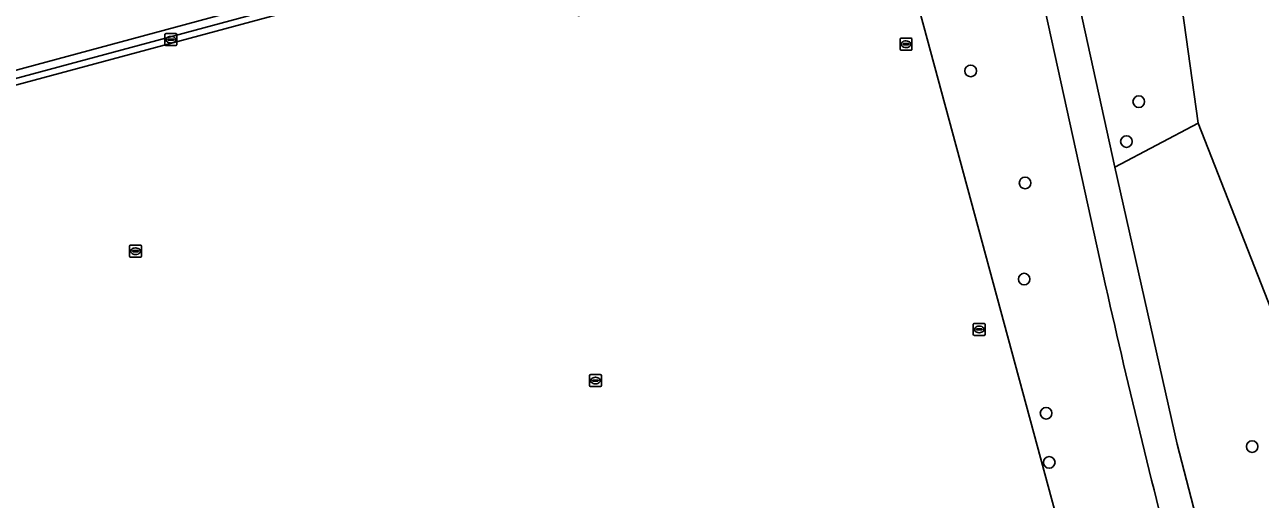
# Model space of a CAD drawing. Extents: x 159053 to 160042, y 380449 to 381423.
# Drawn here: x 159623.2 to 159727.1, y 380758.1 to 380798.1 of the extents above; entities that cross this region are included whole.
import ezdxf

# ---------------------------------------------------------------- set-up
doc = ezdxf.new("R2010")
doc.units = 0
for name, color, linetype in [('IMGEO_Boom', 7, 'Continuous'), ('IMGEO_Groenvoorziening', 7, 'Continuous'), ('IMGEO_Hek', 7, 'Continuous'), ('IMGEO_Kolk', 7, 'Continuous'), ('IMGEO_Rijbaan_lokaal_open', 7, 'Continuous'), ('IMGEO_Voetpad_open', 7, 'Continuous'), ('IMGEO_Waterleidingput', 7, 'Continuous')]:
    doc.layers.add(name, color=color, linetype=linetype)

msp = doc.modelspace()

# ---------------------------------------------------------------- linework, layer by layer
at = {"layer": 'IMGEO_Boom'}
for centre in [(159702.77, 380794.23), (159716.92, 380791.64), (159715.88, 380788.28), (159707.35, 380784.79), (159707.27, 380776.69), (159709.12, 380765.39), (159726.46, 380762.58), (159709.38, 380761.25)]:
    msp.add_circle(centre, 0.489, dxfattribs=at)
at = {"layer": 'IMGEO_Groenvoorziening'}
for points in [[(159714.15, 380776.05), (159705.25, 380816.62), (159704.9, 380818.23), (159704.18, 380819), (159690.17, 380816.79), (159681.18, 380815.07), (159670.34, 380813.3), (159605.88, 380800.01), (159537.96, 380785.23), (159507.4, 380778.81), (159508.42, 380774.75), (159508.53, 380774.71), (159511.39, 380775.51), (159550.8, 380786.28), (159553.65, 380775.71), (159557.04, 380776.62), (159694.56, 380813.8)], [(159694.56, 380813.8), (159694.89, 380812.6), (159694.95, 380812.37), (159696.61, 380806.2), (159711.78, 380750), (159722.81, 380708.72), (159733.35, 380707.59), (159724.64, 380735.32), (159720.5, 380750)], [(159737.5, 380750), (159721.91, 380789.83), (159714.9, 380786.11), (159720.15, 380762.78), (159723.46, 380750), (159725.56, 380742.51), (159732.32, 380743.85), (159740.72, 380719.7), (159746.06, 380717.92), (159746.51, 380712.16), (159745.36, 380703.97), (159740.44, 380695.26), (159744.65, 380683.6), (159778.57, 380707.91)]]:
    msp.add_lwpolyline(points, dxfattribs=at)
for points in [[(159788.36, 380758.92), (159782.06, 380779.07), (159772.16, 380815.37), (159725.39, 380805.3), (159720.41, 380800.73), (159721.91, 380789.83), (159737.5, 380750), (159741.14, 380736), (159743.04, 380727.86), (159744.48, 380722.85), (159745.8, 380719.39), (159793.26, 380734.1), (159791.57, 380746.59), (159791.07, 380750.26)], [(159696.61, 380806.2), (159669.74, 380798.88), (159669.31, 380800.53), (159668.88, 380802.12), (159668.35, 380804.12), (159668.02, 380805.36), (159558.38, 380775.78), (159562.55, 380760.98), (159562.05, 380760.83), (159557.7, 380776.16), (159694.48, 380813.06), (159694.64, 380812.54), (159694.89, 380812.6), (159694.56, 380813.8), (159557.04, 380776.62), (159558.88, 380767.04), (159562.9, 380751.67), (159564.46, 380752.09), (159585.77, 380672.06), (159585.89, 380671.61), (159601.68, 380675.89), (159615.86, 380679.73), (159722.81, 380708.72), (159711.78, 380750)], [(159721.91, 380789.83), (159720.41, 380800.73), (159725.39, 380805.3), (159715.77, 380814.28), (159709.45, 380810.99), (159714.9, 380786.11)]]:
    msp.add_lwpolyline(points, close=True, dxfattribs=at)
msp.add_arc((160375.22, 380923.31), 677.27, 192.55797, 194.82618, dxfattribs=at)
at = {"layer": 'IMGEO_Hek'}
for points in [[(159557.04, 380776.62), (159694.56, 380813.8)], [(159694.56, 380813.8), (159694.89, 380812.6), (159696.61, 380806.2), (159711.78, 380750), (159722.81, 380708.72)]]:
    msp.add_lwpolyline(points, dxfattribs=at)
at = {"layer": 'IMGEO_Kolk'}
for p, q in [((159634.96, 380796.44), (159634.96, 380797.29)), ((159635.03, 380797.37), (159635.89, 380797.37)), ((159635.22, 380796.86), (159635.22, 380796.87)), ((159635.26, 380796.91), (159635.66, 380796.91)), ((159635.66, 380796.82), (159635.26, 380796.82)), ((159635.45, 380797.14), (159635.47, 380797.14)), ((159635.7, 380796.87), (159635.7, 380796.86)), ((159635.96, 380797.29), (159635.96, 380796.44)), ((159635.89, 380796.36), (159635.03, 380796.36)), ((159635.47, 380796.59), (159635.44, 380796.59))]:
    msp.add_line(p, q, dxfattribs=at)
for points in [[(159634.96, 380796.44), (159634.96, 380797.29)], [(159635.03, 380797.37), (159635.89, 380797.37)], [(159635.96, 380797.29), (159635.96, 380796.44)], [(159635.89, 380796.36), (159635.03, 380796.36)]]:
    msp.add_lwpolyline(points, dxfattribs=at)
for centre, radius, start, end in [((159635.04, 380797.29), 0.0765, 91.552, 178.448), ((159635.04, 380797.29), 0.0765, 91.552, 178.448), ((159635.26, 380796.87), 0.0403, 85.8775, 175.7526), ((159635.25, 380796.86), 0.0366, 178.938, 274.7102), ((159635.66, 380796.87), 0.0386, 1.7309, 96.639), ((159635.66, 380796.86), 0.043, 264.8664, 352.4533), ((159635.88, 380797.29), 0.0765, 1.552, 88.448), ((159635.88, 380797.29), 0.0765, 1.552, 88.448), ((159635.04, 380796.44), 0.0765, 181.552, 268.448), ((159635.04, 380796.44), 0.0765, 181.552, 268.448), ((159635.88, 380796.44), 0.0765, 271.552, 358.448), ((159635.88, 380796.44), 0.0765, 271.552, 358.448)]:
    msp.add_arc(centre, radius, start, end, dxfattribs=at)
for centre, major_axis, ratio, start_param, end_param in [((159635.45, 380796.86), (-0.387, 0.002), 0.722429, 4.712389, 7.853982), ((159635.47, 380796.86), (-0.39, 0.002), 0.717154, 1.570796, 4.712389)]:
    msp.add_ellipse(centre, major_axis=major_axis, ratio=ratio, start_param=start_param, end_param=end_param, dxfattribs=at)
at = {"layer": 'IMGEO_Rijbaan_lokaal_open'}
msp.add_lwpolyline([(159694.3, 380812.45), (159694.64, 380812.54), (159694.48, 380813.06), (159557.7, 380776.16), (159562.05, 380760.83), (159562.55, 380760.98), (159558.38, 380775.78), (159668.02, 380805.36)], close=True, dxfattribs=at)
at = {"layer": 'IMGEO_Voetpad_open'}
for points in [[(159714.9, 380786.11), (159709.45, 380810.99), (159707.74, 380818.7), (159708.33, 380819.59), (159704.18, 380819), (159704.9, 380818.23), (159705.25, 380816.62), (159714.15, 380776.05)], [(159728.41, 380732.37), (159725.56, 380742.51), (159723.46, 380750), (159720.15, 380762.78), (159714.9, 380786.11)]]:
    msp.add_lwpolyline(points, dxfattribs=at)
msp.add_arc((160375.22, 380923.31), 677.27, 192.55797, 194.82618, dxfattribs=at)
at = {"layer": 'IMGEO_Waterleidingput'}
for p, q in [((159696.83, 380796.06), (159696.83, 380796.91)), ((159696.9, 380796.98), (159697.76, 380796.98)), ((159697.32, 380796.76), (159697.34, 380796.76)), ((159697.83, 380796.91), (159697.83, 380796.06)), ((159697.76, 380795.98), (159696.9, 380795.98)), ((159697.09, 380796.48), (159697.09, 380796.49)), ((159697.13, 380796.53), (159697.53, 380796.53)), ((159697.53, 380796.44), (159697.13, 380796.44)), ((159697.34, 380796.2), (159697.31, 380796.2)), ((159697.57, 380796.49), (159697.57, 380796.48)), ((159631.99, 380778.62), (159631.99, 380779.47)), ((159632.06, 380779.54), (159632.91, 380779.54)), ((159632.24, 380779.04), (159632.24, 380779.05)), ((159632.68, 380779), (159632.28, 380779)), ((159632.29, 380779.09), (159632.68, 380779.09)), ((159632.47, 380779.32), (159632.5, 380779.32)), ((159632.73, 380779.05), (159632.73, 380779.04)), ((159632.99, 380779.47), (159632.99, 380778.62)), ((159632.91, 380778.54), (159632.06, 380778.54)), ((159632.5, 380778.76), (159632.47, 380778.76)), ((159702.99, 380772.03), (159702.99, 380772.88)), ((159703.06, 380772.95), (159703.92, 380772.95)), ((159703.99, 380772.88), (159703.99, 380772.03)), ((159703.92, 380771.95), (159703.06, 380771.95)), ((159703.25, 380772.45), (159703.25, 380772.46)), ((159703.29, 380772.5), (159703.69, 380772.5)), ((159703.69, 380772.41), (159703.29, 380772.41)), ((159703.5, 380772.17), (159703.47, 380772.17)), ((159703.48, 380772.73), (159703.5, 380772.73)), ((159703.73, 380772.46), (159703.73, 380772.45)), ((159670.77, 380768.64), (159671.62, 380768.64)), ((159670.69, 380767.71), (159670.69, 380768.57)), ((159671.62, 380767.64), (159670.77, 380767.64)), ((159670.95, 380768.13), (159670.95, 380768.15)), ((159671.39, 380768.1), (159670.99, 380768.1)), ((159671, 380768.18), (159671.39, 380768.18)), ((159671.18, 380768.42), (159671.21, 380768.42)), ((159671.2, 380767.86), (159671.18, 380767.86)), ((159671.44, 380768.15), (159671.44, 380768.13)), ((159671.69, 380768.57), (159671.69, 380767.71))]:
    msp.add_line(p, q, dxfattribs=at)
for points in [[(159696.83, 380796.06), (159696.83, 380796.91)], [(159696.9, 380796.98), (159697.76, 380796.98)], [(159697.83, 380796.91), (159697.83, 380796.06)], [(159697.76, 380795.98), (159696.9, 380795.98)], [(159631.99, 380778.62), (159631.99, 380779.47)], [(159632.06, 380779.54), (159632.91, 380779.54)], [(159632.99, 380779.47), (159632.99, 380778.62)], [(159632.91, 380778.54), (159632.06, 380778.54)], [(159702.99, 380772.03), (159702.99, 380772.88)], [(159703.06, 380772.95), (159703.92, 380772.95)], [(159703.99, 380772.88), (159703.99, 380772.03)], [(159703.92, 380771.95), (159703.06, 380771.95)], [(159670.77, 380768.64), (159671.62, 380768.64)], [(159670.69, 380767.71), (159670.69, 380768.57)], [(159671.62, 380767.64), (159670.77, 380767.64)], [(159671.69, 380768.57), (159671.69, 380767.71)]]:
    msp.add_lwpolyline(points, dxfattribs=at)
for centre, radius, start, end in [((159696.91, 380796.91), 0.0765, 91.552, 178.448), ((159696.91, 380796.91), 0.0765, 91.552, 178.448), ((159697.75, 380796.91), 0.0765, 1.552, 88.448), ((159697.75, 380796.91), 0.0765, 1.552, 88.448), ((159696.91, 380796.06), 0.0765, 181.552, 268.448), ((159696.91, 380796.06), 0.0765, 181.552, 268.448), ((159697.13, 380796.49), 0.0403, 85.8775, 175.7526), ((159697.12, 380796.48), 0.0366, 178.938, 274.7102), ((159697.53, 380796.49), 0.0386, 1.7309, 96.639), ((159697.53, 380796.48), 0.043, 264.8664, 352.4533), ((159697.75, 380796.06), 0.0765, 271.552, 358.448), ((159697.75, 380796.06), 0.0765, 271.552, 358.448), ((159632.06, 380779.47), 0.0765, 91.552, 178.448), ((159632.06, 380779.47), 0.0765, 91.552, 178.448), ((159632.28, 380779.05), 0.0403, 85.8775, 175.7526), ((159632.28, 380779.04), 0.0366, 178.938, 274.7102), ((159632.69, 380779.05), 0.0386, 1.7309, 96.639), ((159632.69, 380779.04), 0.043, 264.8664, 352.4533), ((159632.91, 380779.47), 0.0765, 1.552, 88.448), ((159632.91, 380779.47), 0.0765, 1.552, 88.448), ((159632.06, 380778.62), 0.0765, 181.552, 268.448), ((159632.06, 380778.62), 0.0765, 181.552, 268.448), ((159632.91, 380778.62), 0.0765, 271.552, 358.448), ((159632.91, 380778.62), 0.0765, 271.552, 358.448), ((159703.07, 380772.88), 0.0765, 91.552, 178.448), ((159703.07, 380772.88), 0.0765, 91.552, 178.448), ((159703.91, 380772.88), 0.0765, 1.552, 88.448), ((159703.91, 380772.88), 0.0765, 1.552, 88.448), ((159703.07, 380772.03), 0.0765, 181.552, 268.448), ((159703.07, 380772.03), 0.0765, 181.552, 268.448), ((159703.29, 380772.46), 0.0403, 85.8775, 175.7526), ((159703.28, 380772.45), 0.0366, 178.938, 274.7102), ((159703.69, 380772.46), 0.0386, 1.7309, 96.639), ((159703.69, 380772.45), 0.043, 264.8664, 352.4533), ((159703.91, 380772.03), 0.0765, 271.552, 358.448), ((159703.91, 380772.03), 0.0765, 271.552, 358.448), ((159670.77, 380768.56), 0.0765, 91.552, 178.448), ((159670.77, 380768.56), 0.0765, 91.552, 178.448), ((159671.62, 380768.56), 0.0765, 1.552, 88.448), ((159671.62, 380768.56), 0.0765, 1.552, 88.448), ((159670.77, 380767.72), 0.0765, 181.552, 268.448), ((159670.77, 380767.72), 0.0765, 181.552, 268.448), ((159670.99, 380768.14), 0.0403, 85.8775, 175.7526), ((159670.99, 380768.13), 0.0366, 178.938, 274.7102), ((159671.4, 380768.14), 0.0386, 1.7309, 96.639), ((159671.39, 380768.14), 0.043, 264.8664, 352.4533), ((159671.62, 380767.72), 0.0765, 271.552, 358.448), ((159671.62, 380767.72), 0.0765, 271.552, 358.448)]:
    msp.add_arc(centre, radius, start, end, dxfattribs=at)
for centre, major_axis, ratio, start_param, end_param in [((159697.32, 380796.48), (-0.387, 0.002), 0.722429, 4.712389, 7.853982), ((159697.34, 380796.48), (-0.39, 0.002), 0.717154, 1.570796, 4.712389), ((159632.47, 380779.04), (-0.387, 0.002), 0.722429, 4.712389, 7.853982), ((159632.5, 380779.04), (-0.39, 0.002), 0.717154, 1.570796, 4.712389), ((159703.48, 380772.45), (-0.387, 0.002), 0.722429, 4.712389, 7.853982), ((159703.5, 380772.45), (-0.39, 0.002), 0.717154, 1.570796, 4.712389), ((159671.18, 380768.14), (-0.387, 0.002), 0.722429, 4.712389, 7.853982), ((159671.2, 380768.14), (-0.39, 0.002), 0.717154, 1.570796, 4.712389)]:
    msp.add_ellipse(centre, major_axis=major_axis, ratio=ratio, start_param=start_param, end_param=end_param, dxfattribs=at)

doc.saveas('drawing.dxf')
